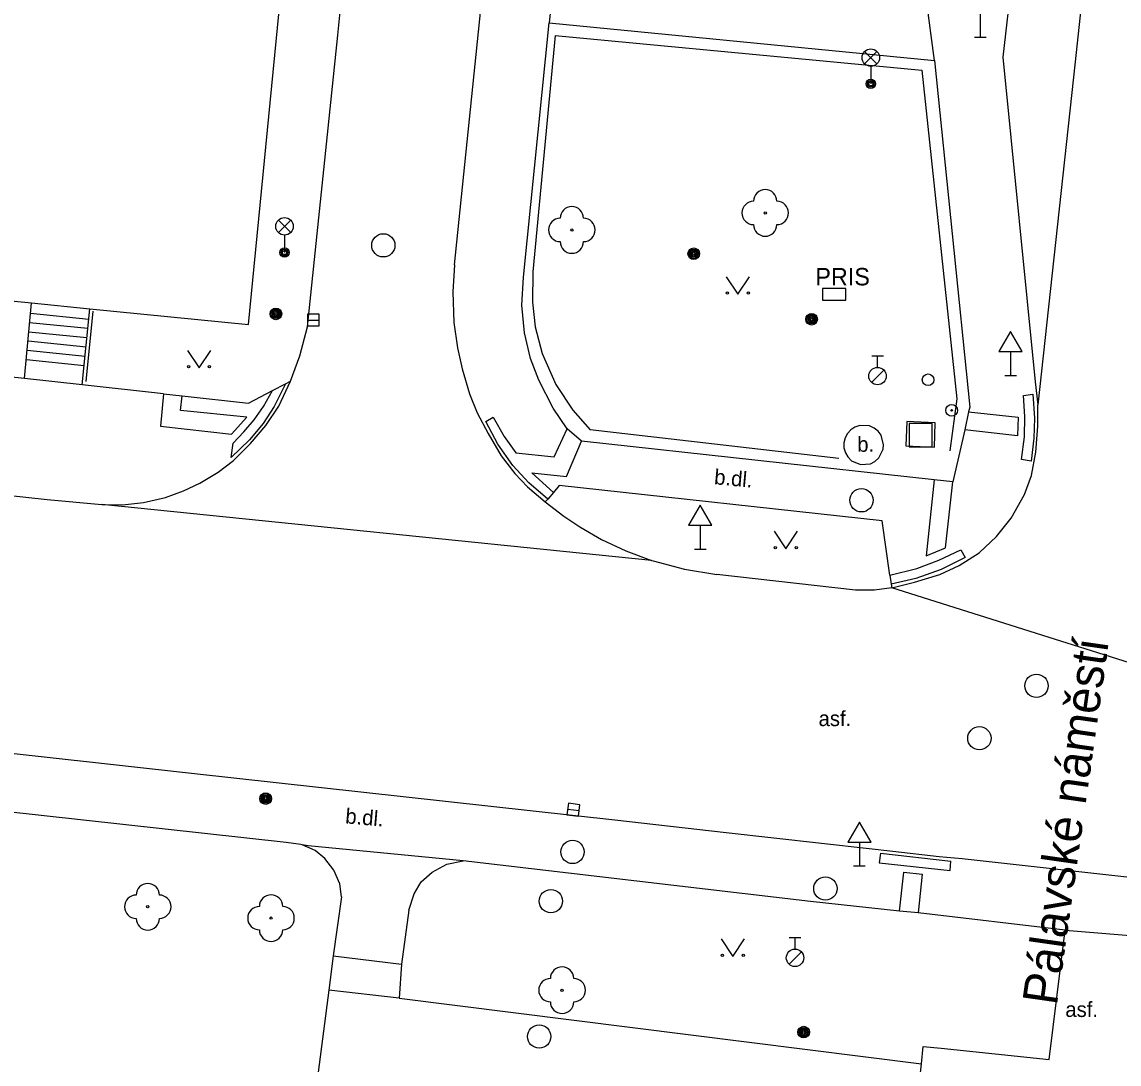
# Model space of a CAD drawing. Extents: x -595546 to -593986, y -1160845 to -1159202.
# Drawn here: x -594527.03 to -594479.94, y -1160009.46 to -1159964.74 of the extents above; entities that cross this region are included whole.
import ezdxf

# ---------------------------------------------------------------- set-up
doc = ezdxf.new("R2010")
doc.units = 0
for name, color, linetype in [('Level 22', 7, 'Continuous'), ('Level 24', 7, 'Continuous'), ('Level 25', 7, 'Continuous'), ('Level 26', 7, 'Continuous'), ('Level 27', 7, 'Continuous'), ('Level 28', 7, 'Continuous'), ('Level 33', 7, 'Continuous'), ('Level 34', 7, 'Continuous'), ('Level 36', 7, 'Continuous'), ('Nazvy ulic', 7, 'Continuous'), ('Specificka linie pasportu komunikaci', 7, 'Continuous'), ('TM - chodniky - VP', 7, 'Continuous'), ('TM - komunikace - VP', 7, 'Continuous'), ('TM - popis objektu', 7, 'Continuous'), ('TM - popis povrchu', 7, 'Continuous'), ('TM - rozhrani ploch obecne - VP', 7, 'Continuous'), ('TM - schody - VP', 7, 'Continuous'), ('TM - zabradli - VP', 7, 'Continuous')]:
    doc.layers.add(name, color=color, linetype=linetype)

msp = doc.modelspace()

# ---------------------------------------------------------------- linework, layer by layer
at = {"layer": 'Level 22'}
for centre in [(-594495.13, -1159972.94), (-594503.43, -1159973.67), (-594521.63, -1160002.71), (-594516.34, -1160003.2), (-594503.85, -1160006.29)]:
    msp.add_circle(centre, 0.05, dxfattribs=at)
for centre, start, end in [((-594495.13, -1159972.44), 0, 180), ((-594503.43, -1159973.17), 0, 180), ((-594495.63, -1159972.94), 90, 270), ((-594494.63, -1159972.94), 270, 90), ((-594503.93, -1159973.67), 90, 270), ((-594502.93, -1159973.67), 270, 90), ((-594495.13, -1159973.44), 180, 0), ((-594503.43, -1159974.17), 180, 0), ((-594521.63, -1160002.21), 0, 180), ((-594522.13, -1160002.71), 90, 270), ((-594521.13, -1160002.71), 270, 90), ((-594516.34, -1160002.7), 0, 180), ((-594516.84, -1160003.2), 90, 270), ((-594515.84, -1160003.2), 270, 90), ((-594521.63, -1160003.21), 180, 0), ((-594516.34, -1160003.7), 180, 0), ((-594503.85, -1160005.79), 0, 180), ((-594504.35, -1160006.29), 90, 270), ((-594503.35, -1160006.29), 270, 90), ((-594503.85, -1160006.79), 180, 0)]:
    msp.add_arc(centre, 0.5, start, end, dxfattribs=at)
at = {"layer": 'Level 24'}
msp.add_lwpolyline([(-594492.667, -1159976.678), (-594491.667, -1159976.678), (-594491.667, -1159976.178), (-594492.667, -1159976.178)], close=True, dxfattribs=at)
at = {"layer": 'Level 25'}
for centre, radius in [((-594498.2, -1159974.69), 0.25), ((-594498.2, -1159974.69), 0.2), ((-594498.2, -1159974.69), 0.15), ((-594498.2, -1159974.69), 0.1), ((-594498.2, -1159974.69), 0.05), ((-594516.13, -1159977.27), 0.25), ((-594516.13, -1159977.27), 0.2), ((-594516.13, -1159977.27), 0.15), ((-594516.13, -1159977.27), 0.1), ((-594516.13, -1159977.27), 0.05), ((-594493.14, -1159977.5), 0.25), ((-594493.14, -1159977.5), 0.2), ((-594493.14, -1159977.5), 0.15), ((-594493.14, -1159977.5), 0.1), ((-594493.14, -1159977.5), 0.05), ((-594487.13, -1159981.41), 0.25), ((-594487.13, -1159981.41), 0.0303), ((-594516.57, -1159998.07), 0.25), ((-594516.57, -1159998.07), 0.2), ((-594516.57, -1159998.07), 0.15), ((-594516.57, -1159998.07), 0.1), ((-594516.57, -1159998.07), 0.05), ((-594493.48, -1160008.09), 0.25), ((-594493.48, -1160008.09), 0.2), ((-594493.48, -1160008.09), 0.15), ((-594493.48, -1160008.09), 0.1), ((-594493.48, -1160008.09), 0.05)]:
    msp.add_circle(centre, radius, dxfattribs=at)
at = {"layer": 'Level 26'}
msp.add_lwpolyline([(-594488.96, -1159982.97), (-594487.96, -1159982.97), (-594487.96, -1159981.97), (-594488.96, -1159981.97)], close=True, dxfattribs=at)
at = {"layer": 'Level 27'}
for p, q in [((-594514.77, -1159977.54), (-594514.27, -1159977.54)), ((-594503.608, -1159998.52), (-594503.112, -1159998.58))]:
    msp.add_line(p, q, dxfattribs=at)
for points in [[(-594514.77, -1159977.79), (-594514.27, -1159977.79), (-594514.27, -1159977.29), (-594514.77, -1159977.29)], [(-594503.638, -1159998.769), (-594503.141, -1159998.828), (-594503.082, -1159998.331), (-594503.579, -1159998.272)]]:
    msp.add_lwpolyline(points, close=True, dxfattribs=at)
for centre in [(-594511.52, -1159974.33), (-594491, -1159985.27), (-594483.49, -1159993.23), (-594485.94, -1159995.48), (-594503.4, -1160000.36), (-594492.55, -1160001.93), (-594504.33, -1160002.47), (-594504.83, -1160008.28)]:
    msp.add_circle(centre, 0.5, dxfattribs=at)
at = {"layer": 'Level 28'}
for p, q in [((-594490.56, -1159979.065), (-594490.06, -1159979.065)), ((-594490.31, -1159979.565), (-594490.31, -1159979.065)), ((-594490.568, -1159980.212), (-594490.038, -1159979.682)), ((-594494.1, -1160004.025), (-594493.6, -1160004.025)), ((-594493.85, -1160004.525), (-594493.85, -1160004.025)), ((-594494.108, -1160005.172), (-594493.578, -1160004.642))]:
    msp.add_line(p, q, dxfattribs=at)
for centre, radius in [((-594490.31, -1159979.94), 0.375), ((-594488.14, -1159980.1), 0.25), ((-594493.85, -1160004.9), 0.375)]:
    msp.add_circle(centre, radius, dxfattribs=at)
at = {"layer": 'Level 33'}
for p, q in [((-594490.865, -1159966.54), (-594490.335, -1159966.01)), ((-594490.865, -1159966.01), (-594490.335, -1159966.54)), ((-594490.6, -1159966.65), (-594490.6, -1159967.4)), ((-594516.025, -1159973.78), (-594515.495, -1159973.25)), ((-594516.025, -1159973.25), (-594515.495, -1159973.78)), ((-594515.76, -1159973.89), (-594515.76, -1159974.64))]:
    msp.add_line(p, q, dxfattribs=at)
for centre, radius in [((-594490.6, -1159966.275), 0.375), ((-594490.6, -1159967.4), 0.2), ((-594490.6, -1159967.4), 0.145), ((-594490.6, -1159967.4), 0.0876), ((-594515.76, -1159973.515), 0.375), ((-594515.76, -1159974.64), 0.2), ((-594515.76, -1159974.64), 0.145), ((-594515.76, -1159974.64), 0.0876)]:
    msp.add_circle(centre, radius, dxfattribs=at)
at = {"layer": 'Level 34'}
for p, q in [((-594485.9, -1159964.382), (-594485.9, -1159965.4)), ((-594486.15, -1159965.4), (-594485.65, -1159965.4)), ((-594484.6, -1159978.892), (-594484.6, -1159979.91)), ((-594484.85, -1159979.91), (-594484.35, -1159979.91)), ((-594497.92, -1159986.342), (-594497.92, -1159987.36)), ((-594498.17, -1159987.36), (-594497.67, -1159987.36)), ((-594491.09, -1159999.942), (-594491.09, -1160000.96)), ((-594491.34, -1160000.96), (-594490.84, -1160000.96))]:
    msp.add_line(p, q, dxfattribs=at)
for points in [[(-594485.1, -1159978.892), (-594484.1, -1159978.892), (-594484.6, -1159978.026)], [(-594498.42, -1159986.342), (-594497.42, -1159986.342), (-594497.92, -1159985.476)], [(-594491.59, -1159999.942), (-594490.59, -1159999.942), (-594491.09, -1159999.076)]]:
    msp.add_lwpolyline(points, close=True, dxfattribs=at)
at = {"layer": 'Level 36'}
for points in [[(-594496.8, -1159975.68), (-594496.3, -1159976.43), (-594495.8, -1159975.68)], [(-594519.93, -1159978.84), (-594519.43, -1159979.59), (-594518.93, -1159978.84)], [(-594494.75, -1159986.6), (-594494.25, -1159987.35), (-594493.75, -1159986.6)], [(-594497.02, -1160004.09), (-594496.52, -1160004.84), (-594496.02, -1160004.09)]]:
    msp.add_lwpolyline(points, dxfattribs=at)
for centre in [(-594496.75, -1159976.38), (-594495.851, -1159976.38), (-594519.88, -1159979.54), (-594518.981, -1159979.54), (-594494.7, -1159987.3), (-594493.801, -1159987.3), (-594496.97, -1160004.79), (-594496.071, -1160004.79)]:
    msp.add_circle(centre, 0.05, dxfattribs=at)
at = {"layer": 'Specificka linie pasportu komunikaci'}
for points in [[(-594504.12, -1159962.06), (-594504.4, -1159964.78)], [(-594487.86, -1159966.4), (-594488.23, -1159963.69)], [(-594491.04, -1159983.74), (-594490.61, -1159983.7), (-594490.42, -1159983.6), (-594490.26, -1159983.45), (-594490.07, -1159983.07), (-594490.05, -1159982.89), (-594490.16, -1159982.48), (-594490.28, -1159982.31), (-594490.45, -1159982.17), (-594490.65, -1159982.08), (-594491.07, -1159982.06), (-594491.28, -1159982.13), (-594491.46, -1159982.24), (-594491.6, -1159982.4), (-594491.7, -1159982.59), (-594491.75, -1159982.8), (-594491.75, -1159983.02), (-594491.69, -1159983.23), (-594491.58, -1159983.41), (-594491.43, -1159983.57), (-594491.04, -1159983.74)], [(-594487.87, -1159982.99), (-594487.83, -1159981.95), (-594489.05, -1159981.89), (-594489.09, -1159982.94), (-594487.87, -1159982.99)], [(-594500.01, -1159987.85), (-594523.6, -1159985.45)], [(-594474.38, -1159993.86), (-594489.7, -1159989.03)], [(-594508.1, -1160000.74), (-594514.75, -1160000.09), (-594515.01, -1160000.06)], [(-594490.19, -1160000.41), (-594490.24, -1160000.82), (-594487.19, -1160001.15), (-594487.16, -1160000.75)], [(-594490.19, -1160000.41), (-594487.16, -1160000.75)], [(-594510.84, -1160006.63), (-594513.86, -1160006.29)]]:
    msp.add_lwpolyline(points, dxfattribs=at)
at = {"layer": 'TM - chodniky - VP'}
for points in [[(-594505.51, -1159975.7), (-594504.4, -1159964.78)], [(-594504.4, -1159964.78), (-594487.86, -1159966.4)], [(-594487.86, -1159966.4), (-594486.35, -1159981.27), (-594486.4, -1159981.48)], [(-594505.46, -1159978.09), (-594505.57, -1159976.9), (-594505.51, -1159975.7)], [(-594504.84, -1159980.12), (-594505.2, -1159979.18), (-594505.46, -1159978.09)], [(-594526.92, -1159980.04), (-594532.79, -1159979.45)], [(-594524.45, -1159980.32), (-594526.92, -1159980.04)], [(-594520.96, -1159980.7), (-594524.45, -1159980.32)], [(-594516.27, -1159980.56), (-594515.72, -1159980.27)], [(-594515.72, -1159980.27), (-594515.5, -1159980.16)], [(-594503.63, -1159982.2), (-594504.23, -1159981.32), (-594504.84, -1159980.12)], [(-594520.96, -1159980.7), (-594520.15, -1159980.79)], [(-594520.15, -1159980.79), (-594517.3, -1159981.1), (-594516.27, -1159980.56)], [(-594486.4, -1159981.48), (-594486.57, -1159982.25)], [(-594503.02, -1159982.73), (-594503.63, -1159982.2)], [(-594486.57, -1159982.25), (-594487.08, -1159984.48)], [(-594487.88, -1159984.39), (-594503.02, -1159982.73)], [(-594489.78, -1159988.48), (-594490.11, -1159986.15), (-594503.97, -1159984.63), (-594504.22, -1159984.93)], [(-594487.08, -1159984.48), (-594487.88, -1159984.39)], [(-594504.22, -1159984.93), (-594504.46, -1159985.22)], [(-594504.46, -1159985.22), (-594504.57, -1159985.34)], [(-594489.78, -1159988.48), (-594489.72, -1159988.87)], [(-594489.72, -1159988.87), (-594489.7, -1159989.03)], [(-594515.69, -1159999.95), (-594527.9, -1159998.61)], [(-594515.01, -1160000.06), (-594515.06, -1160000.04), (-594515.69, -1159999.95)], [(-594513.32, -1160002.28), (-594513.39, -1160001.72), (-594513.64, -1160001.14), (-594514.03, -1160000.64), (-594514.45, -1160000.3), (-594515.01, -1160000.06)], [(-594510.43, -1160002.85), (-594510.2, -1160002.15), (-594509.89, -1160001.64), (-594509.43, -1160001.22), (-594508.79, -1160000.88), (-594508.1, -1160000.74)], [(-594489.37, -1160002.9), (-594493.19, -1160002.48), (-594508.1, -1160000.74)], [(-594513.32, -1160002.28), (-594513.67, -1160004.82)], [(-594510.43, -1160002.85), (-594510.74, -1160005.17)], [(-594488.56, -1160002.97), (-594489.37, -1160002.9)], [(-594482.26, -1160003.72), (-594488.56, -1160002.97)], [(-594482.95, -1160009.27), (-594482.26, -1160003.72)], [(-594513.67, -1160004.82), (-594513.86, -1160006.29)], [(-594510.74, -1160005.17), (-594510.84, -1160006.63)], [(-594513.86, -1160006.29), (-594516.47, -1160026.41)], [(-594510.84, -1160006.63), (-594488.43, -1160009.45)], [(-594488.43, -1160009.45), (-594488.35, -1160008.7)], [(-594488.35, -1160008.7), (-594487.58, -1160008.78)], [(-594487.58, -1160008.78), (-594482.95, -1160009.27)]]:
    msp.add_lwpolyline(points, dxfattribs=at)
at = {"layer": 'TM - komunikace - VP'}
for points in [[(-594508.46, -1159975.17), (-594507.13, -1159962.24), (-594506.84, -1159959.56), (-594505.5, -1159946.31), (-594504.99, -1159941.54), (-594504.36, -1159935.36)], [(-594482.11, -1159941.65), (-594483.65, -1159954.99), (-594484.94, -1159966.25)], [(-594517.3, -1159977.72), (-594515.93, -1159963.66)], [(-594514.78, -1159977.82), (-594513.47, -1159965.31), (-594513.33, -1159963.88)], [(-594484.94, -1159966.25), (-594483.55, -1159980.18), (-594483.43, -1159981.17)], [(-594508.46, -1159975.17), (-594508.54, -1159976.32), (-594508.49, -1159977.64), (-594508.34, -1159978.73), (-594508.13, -1159979.63), (-594507.82, -1159980.7), (-594507.49, -1159981.52), (-594507.02, -1159982.41), (-594506.47, -1159983.36), (-594505.88, -1159984.12), (-594505.34, -1159984.69), (-594504.57, -1159985.34)], [(-594533.19, -1159976.16), (-594526.62, -1159976.8)], [(-594526.62, -1159976.8), (-594524.11, -1159977.06)], [(-594524.11, -1159977.06), (-594517.3, -1159977.72)], [(-594515.5, -1159980.16), (-594515.1, -1159979.07), (-594514.78, -1159977.82)], [(-594517.95, -1159983.56), (-594517.22, -1159982.84), (-594516.57, -1159982.06), (-594516.01, -1159981.23), (-594515.5, -1159980.16)], [(-594489.7, -1159989.03), (-594488.72, -1159988.78), (-594487.63, -1159988.45), (-594486.81, -1159988.07), (-594485.95, -1159987.52), (-594485.2, -1159986.82), (-594484.58, -1159986.04), (-594484.01, -1159985.02), (-594483.7, -1159984.2), (-594483.52, -1159983.2), (-594483.43, -1159982.09), (-594483.43, -1159981.17)], [(-594541.41, -1159983.55), (-594525.95, -1159985.23), (-594523.6, -1159985.45)], [(-594523.6, -1159985.45), (-594522.72, -1159985.46), (-594521.81, -1159985.36), (-594520.87, -1159985.15), (-594520.09, -1159984.87), (-594519.39, -1159984.54), (-594518.61, -1159984.07), (-594517.95, -1159983.56)], [(-594504.57, -1159985.34), (-594503.78, -1159985.95), (-594503.09, -1159986.41), (-594502.15, -1159986.95), (-594501.11, -1159987.44), (-594500.01, -1159987.85)], [(-594500.01, -1159987.85), (-594499.94, -1159987.87), (-594498.59, -1159988.23), (-594497.21, -1159988.45)], [(-594489.7, -1159989.03), (-594490.44, -1159989.12), (-594491.25, -1159989.12), (-594497.21, -1159988.45)], [(-594478.84, -1160001.52), (-594486.68, -1160000.65), (-594487.67, -1160000.57), (-594489.66, -1160000.34), (-594490.67, -1160000.23), (-594496.8, -1159999.54), (-594501.59, -1159999), (-594519.63, -1159997.01), (-594529.83, -1159995.87), (-594542.34, -1159994.51), (-594542.6, -1159994.47), (-594545.33, -1159994.27), (-594547.66, -1159994.2), (-594548.82, -1159994.23), (-594549.81, -1159994.26)]]:
    msp.add_lwpolyline(points, dxfattribs=at)
at = {"layer": 'TM - rozhrani ploch obecne - VP'}
for points in [[(-594481.08, -1159931.29), (-594478.05, -1159931.68), (-594479.17, -1159942.06), (-594480.62, -1159955.2), (-594481.83, -1159966.46), (-594483.43, -1159981.17)], [(-594526.92, -1159980.04), (-594526.62, -1159976.8)], [(-594524.45, -1159980.32), (-594524.11, -1159977.06)], [(-594515.72, -1159980.27), (-594516.21, -1159981.25), (-594516.68, -1159981.97), (-594517.26, -1159982.67), (-594518.05, -1159983.44), (-594517.97, -1159982.82), (-594517.5, -1159982.33), (-594517.07, -1159981.82), (-594516.67, -1159981.25), (-594516.27, -1159980.56)], [(-594520.96, -1159980.7), (-594521.09, -1159982.09), (-594518.03, -1159982.43), (-594517.38, -1159981.71), (-594520.22, -1159981.41), (-594520.15, -1159980.79)], [(-594484.04, -1159980.77), (-594483.65, -1159980.71), (-594483.58, -1159981.74), (-594483.6, -1159982.61), (-594483.72, -1159983.59), (-594484.13, -1159983.52), (-594484.01, -1159982.54), (-594483.99, -1159981.67), (-594484.04, -1159980.77)], [(-594504.46, -1159985.22), (-594505.28, -1159984.52), (-594505.96, -1159983.78), (-594506.61, -1159982.86), (-594507.12, -1159981.89), (-594506.8, -1159981.7), (-594506.33, -1159982.53), (-594505.84, -1159983.24), (-594504.19, -1159983.4), (-594503.63, -1159982.2)], [(-594486.4, -1159981.48), (-594484.28, -1159981.71), (-594484.3, -1159982.5), (-594486.57, -1159982.25)], [(-594504.22, -1159984.93), (-594505.14, -1159984.09), (-594503.66, -1159984.25), (-594503.02, -1159982.73)], [(-594487.88, -1159984.39), (-594488.22, -1159987.65), (-594487.4, -1159987.31), (-594487.08, -1159984.48)], [(-594489.78, -1159988.48), (-594488.63, -1159988.19), (-594487.68, -1159987.84), (-594486.74, -1159987.39), (-594486.55, -1159987.73), (-594487.58, -1159988.24), (-594488.67, -1159988.62), (-594489.72, -1159988.87)], [(-594489.37, -1160002.9), (-594489.18, -1160001.22), (-594488.39, -1160001.31), (-594488.56, -1160002.97)], [(-594482.26, -1160003.72), (-594479.11, -1160003.97)], [(-594513.67, -1160004.82), (-594510.74, -1160005.17)], [(-594489.05, -1160015.14), (-594488.43, -1160009.45)]]:
    msp.add_lwpolyline(points, dxfattribs=at)
at = {"layer": 'TM - schody - VP'}
for points in [[(-594526.66, -1159977.24), (-594524.16, -1159977.5)], [(-594526.73, -1159978.04), (-594524.24, -1159978.29)], [(-594526.7, -1159977.64), (-594524.2, -1159977.89)], [(-594526.77, -1159978.43), (-594524.28, -1159978.69)], [(-594526.81, -1159978.83), (-594524.32, -1159979.09)], [(-594526.84, -1159979.23), (-594524.36, -1159979.49)]]:
    msp.add_lwpolyline(points, dxfattribs=at)
at = {"layer": 'TM - zabradli - VP'}
for points in [[(-594504.15, -1159965.32), (-594505.1, -1159975.46)], [(-594504.15, -1159965.32), (-594488.41, -1159966.81)], [(-594488.41, -1159966.81), (-594486.91, -1159980.91), (-594487.21, -1159983.15)], [(-594505.1, -1159975.46), (-594505.12, -1159976.77), (-594505, -1159977.83), (-594504.7, -1159978.97), (-594504.11, -1159980.3), (-594503.39, -1159981.4), (-594502.65, -1159982.24)], [(-594524.27, -1159980.17), (-594523.97, -1159977.15)], [(-594491.97, -1159983.47), (-594502.65, -1159982.24)]]:
    msp.add_lwpolyline(points, dxfattribs=at)

# ---------------------------------------------------------------- texts
at = {"layer": 'Nazvy ulic'}
msp.add_text('Pálavské náměstí', height=1.5, rotation=81.8817, dxfattribs=at).set_placement((-594482.614, -1160006.976))
at = {"layer": 'TM - popis objektu'}
msp.add_text('PRIS', height=0.75, dxfattribs=at).set_placement((-594492.98, -1159976.05))
at = {"layer": 'TM - popis povrchu'}
for s, p in [('b.', (-594491.18, -1159983.19)), ('asf.', (-594492.84, -1159994.96)), ('asf.', (-594482.25, -1160007.44))]:
    msp.add_text(s, height=0.65, dxfattribs=at).set_placement(p)
for rotation, p in [(354.96, (-594497.34, -1159984.58)), (355.18, (-594513.17, -1159999.13))]:
    msp.add_text('b.dl.', height=0.65, rotation=rotation, dxfattribs=at).set_placement(p)

doc.saveas('drawing.dxf')
